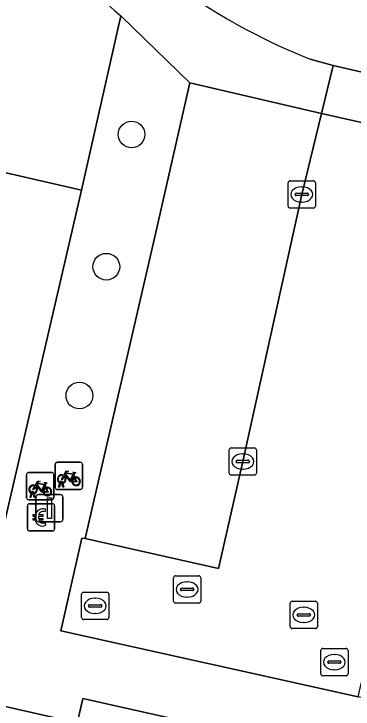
# Model space of a CAD drawing. Extents: x 162172 to 163187, y 382874 to 383685.
# Drawn here: x 162292.48 to 162304.91, y 383107.64 to 383133.13 of the extents above; entities that cross this region are included whole.
import ezdxf

# ---------------------------------------------------------------- set-up
doc = ezdxf.new("R2010")
doc.units = 0
for name, color, linetype in [('IMGEO_Betaalautomaat', 7, 'Continuous'), ('IMGEO_Boom', 7, 'Continuous'), ('IMGEO_Erf', 7, 'Continuous'), ('IMGEO_Fietsenrek', 7, 'Continuous'), ('IMGEO_Kolk', 7, 'Continuous'), ('IMGEO_Lichtmast', 7, 'Continuous'), ('IMGEO_Pand', 7, 'Continuous'), ('IMGEO_Parkeervlak_open', 7, 'Continuous'), ('IMGEO_Rijbaan_lokaal_open', 7, 'Continuous'), ('IMGEO_Rioolput', 7, 'Continuous'), ('IMGEO_Voetpad_open', 7, 'Continuous')]:
    doc.layers.add(name, color=color, linetype=linetype)

msp = doc.modelspace()

# ---------------------------------------------------------------- linework, layer by layer
at = {"layer": 'IMGEO_Betaalautomaat'}
for p, q in [((162293.046, 383115.172), (162293.887, 383115.172)), ((162293.887, 383115.172), (162293.046, 383115.172)), ((162292.971, 383114.248), (162292.971, 383115.089)), ((162292.971, 383115.089), (162292.971, 383114.248)), ((162293.633, 383114.977), (162293.616, 383114.877)), ((162293.97, 383115.098), (162293.97, 383114.257)), ((162293.97, 383114.257), (162293.97, 383115.098)), ((162293.254, 383114.636), (162293.254, 383114.704)), ((162293.375, 383114.704), (162293.375, 383114.636)), ((162293.62, 383114.471), (162293.642, 383114.384)), ((162293.896, 383114.173), (162293.055, 383114.173)), ((162293.055, 383114.173), (162293.896, 383114.173))]:
    msp.add_line(p, q, dxfattribs=at)
for points in [[(162293.254, 383114.704), (162293.185, 383114.704), (162293.185, 383114.773), (162293.264, 383114.773)], [(162293.259, 383114.567), (162293.185, 383114.567), (162293.185, 383114.636), (162293.254, 383114.636)], [(162293.386, 383114.773), (162293.533, 383114.773), (162293.533, 383114.704), (162293.375, 383114.704)], [(162293.375, 383114.636), (162293.533, 383114.636), (162293.533, 383114.567), (162293.389, 383114.567)]]:
    msp.add_lwpolyline(points, dxfattribs=at)
for centre, radius, start, end in [((162293.049, 383115.095), 0.0779, 92.4484, 184.2845), ((162293.049, 383115.095), 0.0779, 92.4484, 184.2845), ((162293.893, 383115.095), 0.0779, 2.4484, 94.2845), ((162293.893, 383115.095), 0.0779, 2.4484, 94.2845), ((162293.547, 383114.697), 0.293, 73.014, 165.0139), ((162293.553, 383114.71), 0.179, 69.3236, 159.5683), ((162293.52, 383114.622), 0.267, 191.8096, 297.0389), ((162293.553, 383114.637), 0.179, 202.7625, 291.8693), ((162293.049, 383114.251), 0.0779, 182.4484, 274.2845), ((162293.049, 383114.251), 0.0779, 182.4484, 274.2845), ((162293.893, 383114.251), 0.0779, 272.4484, 4.2845), ((162293.893, 383114.251), 0.0779, 272.4484, 4.2845)]:
    msp.add_arc(centre, radius, start, end, dxfattribs=at)
at = {"layer": 'IMGEO_Boom'}
for centre in [(162296.791, 383128.707), (162295.866, 383123.86), (162294.878, 383119.136)]:
    msp.add_circle(centre, 0.489, dxfattribs=at)
at = {"layer": 'IMGEO_Erf'}
msp.add_lwpolyline([(162267.143, 383093.402), (162272.429, 383115.3), (162275.664, 383114.546), (162277.885, 383124.057), (162282.619, 383123.005), (162284.044, 383129.185), (162289.949, 383127.813), (162294.953, 383126.665), (162296.402, 383133.05)], dxfattribs=at)
msp.add_arc((162318.777, 383159.538), 34.673, 221.4177, 229.8117, dxfattribs=at)
at = {"layer": 'IMGEO_Fietsenrek'}
for p, q in [((162294.066, 383116.693), (162294.907, 383116.693)), ((162294.907, 383116.693), (162294.066, 383116.693)), ((162293.991, 383115.768), (162293.991, 383116.609)), ((162293.991, 383116.609), (162293.991, 383115.768)), ((162294.991, 383116.618), (162294.991, 383115.777)), ((162294.991, 383115.777), (162294.991, 383116.618)), ((162292.942, 383115.392), (162292.942, 383116.233)), ((162292.942, 383116.233), (162292.942, 383115.392)), ((162293.017, 383116.317), (162293.858, 383116.317)), ((162293.858, 383116.317), (162293.017, 383116.317)), ((162293.942, 383116.242), (162293.942, 383115.401)), ((162293.942, 383115.401), (162293.942, 383116.242)), ((162294.678, 383116.242), (162294.714, 383116.147)), ((162294.118, 383115.777), (162294.157, 383115.937)), ((162294.187, 383115.925), (162294.152, 383115.777)), ((162294.229, 383115.949), (162294.228, 383115.953)), ((162294.27, 383115.777), (162294.236, 383115.919)), ((162294.26, 383115.96), (162294.261, 383115.953)), ((162294.268, 383115.923), (162294.303, 383115.777)), ((162293.629, 383115.866), (162293.665, 383115.771)), ((162294.916, 383115.693), (162294.075, 383115.693)), ((162294.075, 383115.693), (162294.916, 383115.693)), ((162294.152, 383115.777), (162294.118, 383115.777)), ((162294.303, 383115.777), (162294.27, 383115.777)), ((162293.069, 383115.401), (162293.108, 383115.561)), ((162293.103, 383115.401), (162293.069, 383115.401)), ((162293.138, 383115.549), (162293.103, 383115.401)), ((162293.18, 383115.573), (162293.179, 383115.577)), ((162293.221, 383115.401), (162293.187, 383115.543)), ((162293.211, 383115.584), (162293.212, 383115.577)), ((162293.219, 383115.547), (162293.254, 383115.401)), ((162293.254, 383115.401), (162293.221, 383115.401)), ((162293.867, 383115.317), (162293.026, 383115.317)), ((162293.026, 383115.317), (162293.867, 383115.317))]:
    msp.add_line(p, q, dxfattribs=at)
for points in [[(162294.304, 383116.219), (162294.399, 383116.383), (162294.485, 383116.369), (162294.487, 383116.36), (162294.431, 383116.349), (162294.404, 383116.304), (162294.66, 383116.263)], [(162294.325, 383116.167), (162294.273, 383116.077), (162294.233, 383116.052), (162294.234, 383116.099), (162294.289, 383116.193)], [(162294.6, 383115.975), (162294.55, 383115.975), (162294.359, 383116.226), (162294.34, 383116.194)], [(162294.647, 383116.238), (162294.39, 383116.279), (162294.373, 383116.25), (162294.54, 383116.03), (162294.647, 383116.238)], [(162294.695, 383116.14), (162294.665, 383116.217), (162294.556, 383115.999), (162294.599, 383115.999)], [(162294.66, 383116.263), (162294.685, 383116.312), (162294.679, 383116.316), (162294.656, 383116.32), (162294.644, 383116.327), (162294.643, 383116.33), (162294.645, 383116.335), (162294.74, 383116.32), (162294.742, 383116.31), (162294.732, 383116.297), (162294.72, 383116.291), (162294.706, 383116.297), (162294.678, 383116.242)], [(162293.255, 383115.843), (162293.35, 383116.007), (162293.436, 383115.993), (162293.438, 383115.984), (162293.382, 383115.973), (162293.355, 383115.928), (162293.611, 383115.887)], [(162293.598, 383115.862), (162293.341, 383115.903), (162293.324, 383115.874), (162293.491, 383115.654), (162293.598, 383115.862)], [(162293.611, 383115.887), (162293.636, 383115.936), (162293.63, 383115.94), (162293.607, 383115.944), (162293.595, 383115.951), (162293.594, 383115.954), (162293.596, 383115.959), (162293.691, 383115.944), (162293.693, 383115.934), (162293.683, 383115.921), (162293.671, 383115.915), (162293.657, 383115.921), (162293.629, 383115.866)], [(162294.629, 383115.999), (162294.749, 383115.998), (162294.705, 383116.112)], [(162294.725, 383116.119), (162294.78, 383115.974), (162294.63, 383115.974)], [(162293.276, 383115.791), (162293.224, 383115.701), (162293.184, 383115.676), (162293.185, 383115.723), (162293.24, 383115.817)], [(162293.551, 383115.599), (162293.501, 383115.599), (162293.31, 383115.85), (162293.291, 383115.818)], [(162293.646, 383115.764), (162293.616, 383115.841), (162293.507, 383115.623), (162293.55, 383115.623)], [(162293.58, 383115.623), (162293.7, 383115.622), (162293.656, 383115.736)], [(162293.676, 383115.743), (162293.731, 383115.598), (162293.581, 383115.598)]]:
    msp.add_lwpolyline(points, dxfattribs=at)
for centre, radius, start, end in [((162294.069, 383116.615), 0.0779, 92.4484, 184.2845), ((162294.069, 383116.615), 0.0779, 92.4484, 184.2845), ((162294.913, 383116.615), 0.0779, 2.4484, 94.2845), ((162294.913, 383116.615), 0.0779, 2.4484, 94.2845), ((162293.02, 383116.239), 0.0779, 92.4484, 184.2845), ((162293.02, 383116.239), 0.0779, 92.4484, 184.2845), ((162293.864, 383116.239), 0.0779, 2.4484, 94.2845), ((162293.864, 383116.239), 0.0779, 2.4484, 94.2845), ((162294.231, 383116.078), 0.159, 62.6766, 242.1369), ((162294.231, 383116.078), 0.129, 63.3192, 238.903), ((162294.231, 383116.078), 0.129, 283.6043, 43.4302), ((162294.231, 383116.078), 0.159, 283.5766, 46.6042), ((162294.758, 383115.994), 0.159, 113.3408, 178.3217), ((162294.758, 383115.994), 0.159, 187.0065, 105.7708), ((162294.211, 383115.949), 0.0499, 12.8025, 158.6934), ((162294.231, 383116.078), 0.159, 253.9967, 271.7867), ((162294.211, 383115.949), 0.0174, 12.8025, 163.4502), ((162294.231, 383116.078), 0.129, 253.415, 269.0204), ((162294.758, 383115.994), 0.129, 113.923, 177.9556), ((162294.758, 383115.994), 0.129, 188.6715, 104.5883), ((162293.182, 383115.702), 0.159, 62.6766, 242.1369), ((162293.182, 383115.702), 0.129, 63.3192, 238.903), ((162293.162, 383115.573), 0.0499, 12.8025, 158.6934), ((162293.182, 383115.702), 0.129, 283.6043, 43.4302), ((162293.182, 383115.702), 0.159, 283.5766, 46.6042), ((162293.709, 383115.618), 0.159, 113.3408, 178.3217), ((162293.709, 383115.618), 0.159, 187.0065, 105.7708), ((162293.709, 383115.618), 0.129, 113.923, 177.9556), ((162293.709, 383115.618), 0.129, 188.6715, 104.5883), ((162294.069, 383115.771), 0.0779, 182.4484, 274.2845), ((162294.069, 383115.771), 0.0779, 182.4484, 274.2845), ((162294.913, 383115.771), 0.0779, 272.4484, 4.2845), ((162294.913, 383115.771), 0.0779, 272.4484, 4.2845), ((162293.02, 383115.395), 0.0779, 182.4484, 274.2845), ((162293.02, 383115.395), 0.0779, 182.4484, 274.2845), ((162293.182, 383115.702), 0.159, 253.9967, 271.7867), ((162293.162, 383115.573), 0.0174, 12.8025, 163.4502), ((162293.182, 383115.702), 0.129, 253.415, 269.0204), ((162293.864, 383115.395), 0.0779, 272.4484, 4.2845), ((162293.864, 383115.395), 0.0779, 272.4484, 4.2845)]:
    msp.add_arc(centre, radius, start, end, dxfattribs=at)
at = {"layer": 'IMGEO_Kolk'}
for p, q in [((162302.529, 383126.082), (162302.529, 383126.934)), ((162302.604, 383127.008), (162303.456, 383127.008)), ((162303.53, 383126.934), (162303.53, 383126.082)), ((162303.017, 383126.788), (162303.042, 383126.788)), ((162302.788, 383126.502), (162302.788, 383126.514)), ((162303.226, 383126.465), (162302.828, 383126.465)), ((162302.831, 383126.551), (162303.229, 383126.551)), ((162303.272, 383126.514), (162303.272, 383126.502)), ((162303.04, 383126.228), (162303.015, 383126.228)), ((162303.456, 383126.008), (162302.604, 383126.008)), ((162300.368, 383116.294), (162300.368, 383117.146)), ((162300.443, 383117.22), (162301.295, 383117.22)), ((162301.369, 383117.146), (162301.369, 383116.294)), ((162300.856, 383117), (162300.881, 383117)), ((162300.627, 383116.714), (162300.627, 383116.726)), ((162301.065, 383116.677), (162300.667, 383116.677)), ((162300.67, 383116.763), (162301.068, 383116.763)), ((162301.111, 383116.726), (162301.111, 383116.714)), ((162300.879, 383116.44), (162300.854, 383116.44)), ((162301.295, 383116.22), (162300.443, 383116.22))]:
    msp.add_line(p, q, dxfattribs=at)
for points in [[(162302.529, 383126.082), (162302.529, 383126.934)], [(162302.604, 383127.008), (162303.456, 383127.008)], [(162303.53, 383126.934), (162303.53, 383126.082)], [(162303.456, 383126.008), (162302.604, 383126.008)], [(162300.368, 383116.294), (162300.368, 383117.146)], [(162300.443, 383117.22), (162301.295, 383117.22)], [(162301.369, 383117.146), (162301.369, 383116.294)], [(162301.295, 383116.22), (162300.443, 383116.22)]]:
    msp.add_lwpolyline(points, dxfattribs=at)
for centre, radius, start, end in [((162302.606, 383126.932), 0.0765, 91.552, 178.448), ((162302.606, 383126.932), 0.0765, 91.552, 178.448), ((162303.454, 383126.932), 0.0765, 1.552, 88.448), ((162303.454, 383126.932), 0.0765, 1.552, 88.448), ((162302.828, 383126.511), 0.0403, 85.8775, 175.7526), ((162302.825, 383126.501), 0.0366, 178.938, 274.7102), ((162303.229, 383126.508), 0.043, 264.8664, 352.4533), ((162303.233, 383126.513), 0.0386, 1.7309, 96.639), ((162302.606, 383126.084), 0.0765, 181.552, 268.448), ((162302.606, 383126.084), 0.0765, 181.552, 268.448), ((162303.454, 383126.084), 0.0765, 271.552, 358.448), ((162303.454, 383126.084), 0.0765, 271.552, 358.448), ((162300.445, 383117.144), 0.0765, 91.552, 178.448), ((162300.445, 383117.144), 0.0765, 91.552, 178.448), ((162301.293, 383117.144), 0.0765, 1.552, 88.448), ((162301.293, 383117.144), 0.0765, 1.552, 88.448), ((162300.667, 383116.723), 0.0403, 85.8775, 175.7526), ((162300.664, 383116.713), 0.0366, 178.938, 274.7102), ((162301.068, 383116.72), 0.043, 264.8664, 352.4533), ((162301.072, 383116.725), 0.0386, 1.7309, 96.639), ((162300.445, 383116.296), 0.0765, 181.552, 268.448), ((162300.445, 383116.296), 0.0765, 181.552, 268.448), ((162301.293, 383116.296), 0.0765, 271.552, 358.448), ((162301.293, 383116.296), 0.0765, 271.552, 358.448)]:
    msp.add_arc(centre, radius, start, end, dxfattribs=at)
for centre, major_axis, ratio, start_param, end_param in [((162303.016, 383126.508), (-0.387, 0.002), 0.722429, 4.712389, 7.853982), ((162303.041, 383126.508), (-0.39, 0.002), 0.717154, 1.570796, 4.712389), ((162300.855, 383116.72), (-0.387, 0.002), 0.722429, 4.712389, 7.853982), ((162300.88, 383116.72), (-0.39, 0.002), 0.717154, 1.570796, 4.712389)]:
    msp.add_ellipse(centre, major_axis=major_axis, ratio=ratio, start_param=start_param, end_param=end_param, dxfattribs=at)
at = {"layer": 'IMGEO_Lichtmast'}
for p, q in [((162293.284, 383114.611), (162293.284, 383115.411)), ((162293.284, 383115.411), (162293.284, 383114.611)), ((162293.384, 383115.511), (162294.174, 383115.511)), ((162294.174, 383115.511), (162293.384, 383115.511)), ((162294.274, 383115.411), (162294.274, 383114.611)), ((162294.274, 383114.611), (162294.274, 383115.411)), ((162294.174, 383114.511), (162293.384, 383114.511)), ((162293.384, 383114.511), (162294.174, 383114.511))]:
    msp.add_line(p, q, dxfattribs=at)
msp.add_lwpolyline([(162293.704, 383115.386), (162293.854, 383115.386), (162293.854, 383114.636), (162293.704, 383114.636), (162293.704, 383115.386)], dxfattribs=at)
for centre, start, end in [((162293.384, 383115.411), 90, 180), ((162293.384, 383115.411), 90, 180), ((162294.174, 383115.411), 0, 90), ((162294.174, 383115.411), 360, 90), ((162293.384, 383114.611), 180, 270), ((162293.384, 383114.611), 180, 270), ((162294.174, 383114.611), 270, 0), ((162294.174, 383114.611), 270, 0)]:
    msp.add_arc(centre, 0.1, start, end, dxfattribs=at)
at = {"layer": 'IMGEO_Pand'}
msp.add_lwpolyline([(162297.444, 383085.285), (162299.71, 383095.354), (162304.381, 383094.3), (162303.917, 383106.01), (162298.326, 383107.282), (162295.006, 383108.034), (162294.858, 383107.384), (162294.802, 383107.137), (162290.748, 383108.058), (162290.809, 383108.304), (162290.605, 383108.347), (162290.229, 383106.576), (162288.942, 383106.867), (162289.344, 383108.647), (162289.486, 383109.276), (162280.553, 383111.29), (162275.11, 383100.906), (162279.771, 383099.862), (162277.508, 383089.793), (162283.986, 383088.323)], dxfattribs=at)
at = {"layer": 'IMGEO_Parkeervlak_open'}
for points in [[(162303.755, 383129.476), (162298.924, 383130.603), (162297.666, 383125.062), (162295.094, 383113.901), (162299.977, 383112.797), (162300.871, 383116.72), (162303.031, 383126.508)], [(162289.949, 383127.813), (162288.156, 383119.8), (162287.179, 383115.809), (162291.569, 383114.831), (162292.182, 383114.694), (162294.953, 383126.665)]]:
    msp.add_lwpolyline(points, close=True, dxfattribs=at)
at = {"layer": 'IMGEO_Rijbaan_lokaal_open'}
msp.add_lwpolyline([(162303.338, 383131.47), (162304.183, 383131.235), (162306.191, 383130.77), (162310.151, 383129.913), (162314.749, 383128.846), (162322.791, 383127.03), (162328.89, 383125.665), (162331.798, 383124.977), (162341.498, 383122.789), (162347.556, 383121.422), (162352.856, 383120.205), (162360.167, 383118.574), (162366.151, 383117.218), (162368.217, 383116.755), (162362.082, 383132.452)], dxfattribs=at)
for points in [[(162303.755, 383129.476), (162309.734, 383128.137), (162310.151, 383129.913), (162306.191, 383130.77), (162304.183, 383131.235)], [(162303.755, 383129.476), (162303.031, 383126.508), (162300.871, 383116.72), (162299.977, 383112.797), (162295.094, 383113.901), (162294.974, 383113.915), (162294.198, 383110.513), (162305.095, 383108.091), (162306.825, 383115.571), (162309.113, 383125.487), (162309.734, 383128.137)]]:
    msp.add_lwpolyline(points, close=True, dxfattribs=at)
msp.add_arc((162311.461, 383152.145), 22.213, 217.546, 248.5501, dxfattribs=at)
at = {"layer": 'IMGEO_Rioolput'}
for p, q in [((162298.327, 383111.604), (162298.327, 383112.456)), ((162298.402, 383112.53), (162299.254, 383112.53)), ((162298.815, 383112.31), (162298.84, 383112.31)), ((162299.328, 383112.456), (162299.328, 383111.604)), ((162298.629, 383112.073), (162299.027, 383112.073)), ((162294.957, 383111.002), (162294.957, 383111.854)), ((162295.032, 383111.928), (162295.884, 383111.928)), ((162295.958, 383111.854), (162295.958, 383111.002)), ((162298.586, 383112.024), (162298.586, 383112.036)), ((162299.024, 383111.987), (162298.626, 383111.987)), ((162299.07, 383112.036), (162299.07, 383112.024)), ((162295.445, 383111.708), (162295.47, 383111.708)), ((162298.838, 383111.75), (162298.813, 383111.75)), ((162302.678, 383111.596), (162303.53, 383111.596)), ((162295.216, 383111.422), (162295.216, 383111.434)), ((162295.654, 383111.385), (162295.256, 383111.385)), ((162295.259, 383111.471), (162295.657, 383111.471)), ((162295.7, 383111.434), (162295.7, 383111.422)), ((162299.254, 383111.53), (162298.402, 383111.53)), ((162302.603, 383110.67), (162302.603, 383111.522)), ((162303.091, 383111.376), (162303.116, 383111.376)), ((162303.604, 383111.522), (162303.604, 383110.67)), ((162295.468, 383111.148), (162295.443, 383111.148)), ((162302.862, 383111.09), (162302.862, 383111.102)), ((162303.3, 383111.053), (162302.902, 383111.053)), ((162302.905, 383111.139), (162303.303, 383111.139)), ((162303.346, 383111.102), (162303.346, 383111.09)), ((162295.884, 383110.928), (162295.032, 383110.928)), ((162303.114, 383110.816), (162303.089, 383110.816)), ((162303.53, 383110.596), (162302.678, 383110.596)), ((162303.723, 383108.94), (162303.723, 383109.792)), ((162303.798, 383109.866), (162304.65, 383109.866)), ((162304.724, 383109.792), (162304.724, 383108.94)), ((162304.211, 383109.646), (162304.236, 383109.646)), ((162303.982, 383109.36), (162303.982, 383109.372)), ((162304.42, 383109.323), (162304.022, 383109.323)), ((162304.025, 383109.409), (162304.423, 383109.409)), ((162304.466, 383109.372), (162304.466, 383109.36)), ((162304.234, 383109.086), (162304.209, 383109.086)), ((162304.65, 383108.866), (162303.798, 383108.866))]:
    msp.add_line(p, q, dxfattribs=at)
for points in [[(162298.327, 383111.604), (162298.327, 383112.456)], [(162298.402, 383112.53), (162299.254, 383112.53)], [(162299.328, 383112.456), (162299.328, 383111.604)], [(162294.957, 383111.002), (162294.957, 383111.854)], [(162295.032, 383111.928), (162295.884, 383111.928)], [(162295.958, 383111.854), (162295.958, 383111.002)], [(162302.678, 383111.596), (162303.53, 383111.596)], [(162299.254, 383111.53), (162298.402, 383111.53)], [(162302.603, 383110.67), (162302.603, 383111.522)], [(162303.604, 383111.522), (162303.604, 383110.67)], [(162295.884, 383110.928), (162295.032, 383110.928)], [(162303.53, 383110.596), (162302.678, 383110.596)], [(162303.723, 383108.94), (162303.723, 383109.792)], [(162303.798, 383109.866), (162304.65, 383109.866)], [(162304.724, 383109.792), (162304.724, 383108.94)], [(162304.65, 383108.866), (162303.798, 383108.866)]]:
    msp.add_lwpolyline(points, dxfattribs=at)
for centre, radius, start, end in [((162298.404, 383112.454), 0.0765, 91.552, 178.448), ((162298.404, 383112.454), 0.0765, 91.552, 178.448), ((162299.252, 383112.454), 0.0765, 1.552, 88.448), ((162299.252, 383112.454), 0.0765, 1.552, 88.448), ((162298.626, 383112.033), 0.0403, 85.8775, 175.7526), ((162299.031, 383112.035), 0.0386, 1.7309, 96.639), ((162295.034, 383111.852), 0.0765, 91.552, 178.448), ((162295.034, 383111.852), 0.0765, 91.552, 178.448), ((162295.882, 383111.852), 0.0765, 1.552, 88.448), ((162295.882, 383111.852), 0.0765, 1.552, 88.448), ((162298.623, 383112.023), 0.0366, 178.938, 274.7102), ((162299.027, 383112.03), 0.043, 264.8664, 352.4533), ((162298.404, 383111.606), 0.0765, 181.552, 268.448), ((162298.404, 383111.606), 0.0765, 181.552, 268.448), ((162299.252, 383111.606), 0.0765, 271.552, 358.448), ((162299.252, 383111.606), 0.0765, 271.552, 358.448), ((162302.68, 383111.52), 0.0765, 91.552, 178.448), ((162302.68, 383111.52), 0.0765, 91.552, 178.448), ((162303.528, 383111.52), 0.0765, 1.552, 88.448), ((162303.528, 383111.52), 0.0765, 1.552, 88.448), ((162295.256, 383111.431), 0.0403, 85.8775, 175.7526), ((162295.253, 383111.421), 0.0366, 178.938, 274.7102), ((162295.657, 383111.428), 0.043, 264.8664, 352.4533), ((162295.661, 383111.433), 0.0386, 1.7309, 96.639), ((162302.902, 383111.099), 0.0403, 85.8775, 175.7526), ((162302.899, 383111.089), 0.0366, 178.938, 274.7102), ((162303.303, 383111.096), 0.043, 264.8664, 352.4533), ((162303.307, 383111.101), 0.0386, 1.7309, 96.639), ((162295.034, 383111.004), 0.0765, 181.552, 268.448), ((162295.034, 383111.004), 0.0765, 181.552, 268.448), ((162295.882, 383111.004), 0.0765, 271.552, 358.448), ((162295.882, 383111.004), 0.0765, 271.552, 358.448), ((162302.68, 383110.672), 0.0765, 181.552, 268.448), ((162302.68, 383110.672), 0.0765, 181.552, 268.448), ((162303.528, 383110.672), 0.0765, 271.552, 358.448), ((162303.528, 383110.672), 0.0765, 271.552, 358.448), ((162303.8, 383109.79), 0.0765, 91.552, 178.448), ((162303.8, 383109.79), 0.0765, 91.552, 178.448), ((162304.648, 383109.79), 0.0765, 1.552, 88.448), ((162304.648, 383109.79), 0.0765, 1.552, 88.448), ((162304.022, 383109.369), 0.0403, 85.8775, 175.7526), ((162304.019, 383109.359), 0.0366, 178.938, 274.7102), ((162304.423, 383109.366), 0.043, 264.8664, 352.4533), ((162304.427, 383109.371), 0.0386, 1.7309, 96.639), ((162303.8, 383108.942), 0.0765, 181.552, 268.448), ((162303.8, 383108.942), 0.0765, 181.552, 268.448), ((162304.648, 383108.942), 0.0765, 271.552, 358.448), ((162304.648, 383108.942), 0.0765, 271.552, 358.448)]:
    msp.add_arc(centre, radius, start, end, dxfattribs=at)
for centre, major_axis, ratio, start_param, end_param in [((162298.814, 383112.03), (-0.387, 0.002), 0.722429, 4.712389, 7.853982), ((162298.839, 383112.03), (-0.39, 0.002), 0.717154, 1.570796, 4.712389), ((162295.444, 383111.428), (-0.387, 0.002), 0.722429, 4.712389, 7.853982), ((162295.469, 383111.428), (-0.39, 0.002), 0.717154, 1.570796, 4.712389), ((162303.09, 383111.096), (-0.387, 0.002), 0.722429, 4.712389, 7.853982), ((162303.115, 383111.096), (-0.39, 0.002), 0.717154, 1.570796, 4.712389), ((162304.21, 383109.366), (-0.387, 0.002), 0.722429, 4.712389, 7.853982), ((162304.235, 383109.366), (-0.39, 0.002), 0.717154, 1.570796, 4.712389)]:
    msp.add_ellipse(centre, major_axis=major_axis, ratio=ratio, start_param=start_param, end_param=end_param, dxfattribs=at)
at = {"layer": 'IMGEO_Voetpad_open'}
for points in [[(162308.035, 383117.255), (162312.094, 383116.348), (162309.94, 383106.961), (162305.095, 383108.091), (162294.198, 383110.513), (162294.974, 383113.915), (162295.094, 383113.901), (162297.666, 383125.062), (162298.924, 383130.603), (162296.402, 383133.05), (162294.953, 383126.665), (162292.182, 383114.694), (162292.153, 383114.571), (162291.39, 383111.147), (162290.785, 383111.292), (162280.459, 383113.639), (162275.664, 383114.546), (162272.429, 383115.3), (162267.143, 383093.402)], [(162296.402, 383133.05), (162298.924, 383130.603), (162303.755, 383129.476), (162304.183, 383131.235), (162303.338, 383131.47)], [(162268.369, 383090.547), (162273.707, 383112.819), (162280.553, 383111.29), (162289.486, 383109.276), (162289.344, 383108.647), (162288.942, 383106.867), (162290.229, 383106.576), (162290.605, 383108.347), (162290.809, 383108.304), (162290.748, 383108.058), (162294.802, 383107.137), (162294.858, 383107.384), (162295.006, 383108.034), (162298.326, 383107.282), (162303.917, 383106.01), (162318.021, 383102.852)]]:
    msp.add_lwpolyline(points, dxfattribs=at)
for centre, radius, start, end in [((162311.461, 383152.145), 22.213, 217.546, 248.5501), ((162318.777, 383159.538), 34.673, 221.4177, 229.8117)]:
    msp.add_arc(centre, radius, start, end, dxfattribs=at)

doc.saveas('drawing.dxf')
